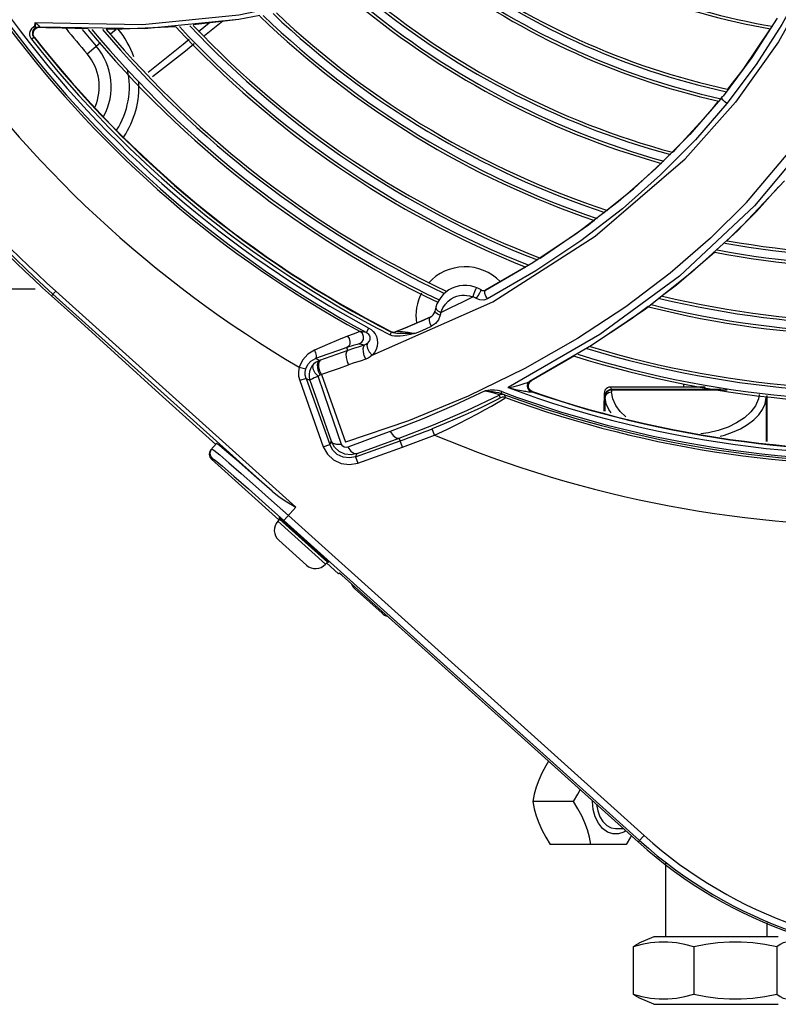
# Model space of a CAD drawing. Extents: x 40.7 to 137.4, y -250.8 to -221.5.
# Tile 304 of 320: x 122.958 to 123.095, y -233.314 to -233.136. Entities that reach past the tile are written whole.
import ezdxf

# ---------------------------------------------------------------- set-up
doc = ezdxf.new("R2010")
doc.units = 0
doc.header["$MEASUREMENT"] = 0
doc.layers.get('0').update_dxf_attribs({"linetype": 'CONTINUOUS'})

msp = doc.modelspace()

# ---------------------------------------------------------------- linework, layer by layer
at = {"color": 155}
for p, q in [((122.9972686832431, -233.1363236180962), (122.9802547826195, -233.1379718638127)), ((123.094445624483, -233.1360768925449), (123.0898869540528, -233.1431801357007)), ((122.9603197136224, -233.137600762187), (122.9602454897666, -233.1376457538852)), ((122.9606560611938, -233.1370293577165), (122.9604640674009, -233.1368966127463)), ((122.9799316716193, -233.1372295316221), (122.9604673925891, -233.1368922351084)), ((122.9608917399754, -233.1377457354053), (122.9613196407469, -233.1376772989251)), ((122.9802547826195, -233.1379718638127), (122.961315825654, -233.1376534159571)), ((122.9701094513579, -233.1379723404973), (122.9630324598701, -233.1377724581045)), ((122.974843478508, -233.1381060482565), (122.9733538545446, -233.138063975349)), ((122.9741260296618, -233.1389034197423), (122.9748643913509, -233.1382707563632)), ((122.9859373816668, -233.1376206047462), (122.974843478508, -233.1381060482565)), ((122.9748643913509, -233.1382707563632), (122.975068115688, -233.138096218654)), ((122.9919411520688, -233.1369450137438), (122.9900107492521, -233.1385225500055)), ((122.994385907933, -233.1366028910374), (122.9911082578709, -233.1392241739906)), ((122.959896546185, -233.1398633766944), (122.9597405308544, -233.1396315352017)), ((122.9603286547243, -233.1395267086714), (122.9598931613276, -233.1398680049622)), ((122.9604207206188, -233.1395338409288), (122.9601968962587, -233.1390499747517)), ((122.9603286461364, -233.1395266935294), (122.9604206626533, -233.1395337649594)), ((122.9740360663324, -233.1389805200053), (122.9741260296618, -233.1389034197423)), ((122.9699109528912, -233.1425145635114), (122.9723529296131, -233.1404227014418)), ((123.0898869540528, -233.1431801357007), (123.0846980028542, -233.150127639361)), ((123.0842749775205, -233.1506513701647), (123.0786951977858, -233.1570665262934)), ((123.0843117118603, -233.1506210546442), (123.0844768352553, -233.1504069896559)), ((123.0844768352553, -233.1504069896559), (123.0846236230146, -233.1502206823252)), ((123.0845125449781, -233.1505862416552), (123.0844768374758, -233.1504069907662)), ((123.0846236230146, -233.1502206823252), (123.0846980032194, -233.1501276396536)), ((123.0825225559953, -233.1527613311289), (123.0838969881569, -233.1510123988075)), ((123.0759272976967, -233.159951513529), (123.0825225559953, -233.1527613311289)), ((123.0889475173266, -233.169325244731), (123.1007603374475, -233.1552680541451)), ((123.1015063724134, -233.1566095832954), (123.0903680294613, -233.1699430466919)), ((123.0755921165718, -233.160265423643), (123.0759272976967, -233.159951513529)), ((123.0685617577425, -233.1668496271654), (123.0735115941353, -233.1622139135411)), ((123.0957691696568, -233.1654464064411), (123.0873325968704, -233.1744358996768)), ((123.0947244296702, -233.1665366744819), (123.0907436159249, -233.1709810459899)), ((123.0637785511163, -233.170694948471), (123.0685617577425, -233.1668496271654)), ((123.0657491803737, -233.1692261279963), (123.0583721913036, -233.1748906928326)), ((123.0907436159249, -233.1709810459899), (123.0854220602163, -233.1761999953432)), ((123.0583721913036, -233.1748906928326), (123.0503915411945, -233.1802203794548)), ((123.0873325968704, -233.1744358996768), (123.0790093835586, -233.1820119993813)), ((123.0503915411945, -233.1802203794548), (123.0418117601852, -233.185168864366)), ((123.0418117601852, -233.185168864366), (123.0490587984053, -233.1809468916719)), ((123.0509136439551, -233.1816905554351), (123.0421662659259, -233.1867519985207)), ((123.0790093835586, -233.1820119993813), (123.0706861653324, -233.1885789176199)), ((123.0401471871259, -233.1866928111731), (123.0404752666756, -233.1861845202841)), ((123.0213634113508, -233.196917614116), (123.0431380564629, -233.1872559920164)), ((123.0345796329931, -233.187678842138), (123.0350979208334, -233.1871439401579)), ((123.07118228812, -233.1881171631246), (123.0681454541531, -233.1904113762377)), ((123.0332459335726, -233.1889214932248), (123.0337688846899, -233.1891825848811)), ((123.0336433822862, -233.189663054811), (123.0333437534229, -233.1905378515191)), ((123.0706861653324, -233.1885789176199), (123.060984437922, -233.19519338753)), ((123.0297802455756, -233.1909523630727), (123.0276943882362, -233.1918324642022)), ((123.0277021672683, -233.1918291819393), (123.0284875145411, -233.1915018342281)), ((123.029745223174, -233.190967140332), (123.0305303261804, -233.1906274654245)), ((123.0318394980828, -233.1900495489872), (123.0297802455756, -233.1909523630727)), ((123.0328079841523, -233.1912229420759), (123.0320795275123, -233.1917042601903)), ((123.0333437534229, -233.1905378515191), (123.0328079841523, -233.1912229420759)), ((123.0681454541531, -233.1904113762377), (123.0606724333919, -233.1953408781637)), ((123.0203441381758, -233.1928193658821), (123.0191928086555, -233.1926579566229)), ((123.0203436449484, -233.1928188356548), (123.0207653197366, -233.1920349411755)), ((123.024986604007, -233.1933925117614), (123.0246231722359, -233.1932507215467)), ((123.0246232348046, -233.1932514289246), (123.0248753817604, -233.1927589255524)), ((123.0247474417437, -233.1926168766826), (123.0246744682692, -233.1926456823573)), ((123.0251581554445, -233.1928720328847), (123.0248758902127, -233.1927591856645)), ((123.0252796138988, -233.1927621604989), (123.0255823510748, -233.1926892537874)), ((123.0253527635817, -233.192733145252), (123.0256555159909, -233.1926601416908)), ((123.0255719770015, -233.1926933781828), (123.0255823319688, -233.1926892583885)), ((123.0276943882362, -233.1918324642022), (123.0255822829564, -233.1926892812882)), ((123.0256957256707, -233.1926668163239), (123.0255823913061, -233.1926896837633)), ((123.0256554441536, -233.1926601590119), (123.0259552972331, -233.1925404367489)), ((123.025955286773, -233.1925404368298), (123.0271085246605, -233.1920735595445)), ((123.0271085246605, -233.1920735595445), (123.0277021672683, -233.1918291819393)), ((123.0624895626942, -233.1932066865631), (123.0458856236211, -233.2027809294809)), ((123.0190393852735, -233.194884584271), (123.0190123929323, -233.1948810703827)), ((123.0190393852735, -233.194884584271), (123.0200579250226, -233.1950269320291)), ((123.060984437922, -233.19519338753), (123.0497427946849, -233.2016913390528)), ((123.0133515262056, -233.1967424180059), (123.0111379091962, -233.1975250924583)), ((123.0169814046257, -233.1960624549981), (123.0118575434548, -233.1978643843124)), ((123.0169814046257, -233.1960624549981), (123.0168073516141, -233.195544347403)), ((123.0578721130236, -233.1970543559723), (123.0500657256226, -233.2015203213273)), ((123.0103165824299, -233.1979796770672), (123.0111379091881, -233.1975250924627)), ((123.0111167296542, -233.1982622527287), (123.0107975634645, -233.1985404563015)), ((123.0114727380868, -233.1980354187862), (123.0111167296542, -233.1982622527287)), ((123.0112382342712, -233.1973502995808), (123.01113788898, -233.1975250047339)), ((123.0118575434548, -233.1978643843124), (123.0111379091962, -233.1975250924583)), ((123.011857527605, -233.197864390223), (123.0114727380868, -233.1980354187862)), ((123.0081938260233, -233.1990858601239), (123.0093702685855, -233.1994106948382)), ((123.0119768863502, -233.2004822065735), (123.0138389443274, -233.1998225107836)), ((123.012211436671, -233.2004006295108), (123.0165796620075, -233.2126370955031)), ((123.0094326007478, -233.2011019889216), (123.008283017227, -233.2015123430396)), ((123.0082830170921, -233.2015123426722), (123.0125429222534, -233.2134462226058)), ((123.0094325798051, -233.2011019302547), (123.0101319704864, -233.2014319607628)), ((123.0094325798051, -233.2011019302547), (123.0136924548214, -233.2130357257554)), ((123.0136877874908, -233.2067453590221), (123.0116041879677, -233.2007178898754)), ((123.049473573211, -233.2019678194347), (123.0494110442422, -233.2020992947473)), ((123.0494817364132, -233.2023023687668), (123.0496723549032, -233.2018563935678)), ((123.0495564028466, -233.2022912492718), (123.0497459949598, -233.2018228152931)), ((123.0496723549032, -233.2018563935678), (123.0500471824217, -233.2015301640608)), ((123.0497428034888, -233.2016913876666), (123.0500471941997, -233.2015302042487)), ((123.0497459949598, -233.2018228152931), (123.0500609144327, -233.2015458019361)), ((123.0500471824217, -233.2015301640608), (123.0501266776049, -233.2014879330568)), ((123.0776348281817, -233.202667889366), (123.0776348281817, -233.2020992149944)), ((123.0445037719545, -233.2046216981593), (123.0443161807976, -233.2041360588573)), ((123.0447425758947, -233.2034880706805), (123.0446182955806, -233.2038200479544)), ((123.0454596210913, -233.2045742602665), (123.0452718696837, -233.2040899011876)), ((123.0502044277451, -233.2035393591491), (123.0497722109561, -233.2032639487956)), ((123.0502849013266, -233.2034970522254), (123.0498566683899, -233.2032261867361)), ((123.0499542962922, -233.203535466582), (123.0502045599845, -233.2035394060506)), ((123.0502044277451, -233.2035393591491), (123.0502848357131, -233.2034970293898)), ((123.0632382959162, -233.2038280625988), (123.063432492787, -233.2042164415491)), ((123.0632382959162, -233.2038280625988), (123.0632382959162, -233.2051797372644)), ((123.0814632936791, -233.202667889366), (123.0643985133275, -233.202667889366)), ((123.0645927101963, -233.2030562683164), (123.0643985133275, -233.202667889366)), ((123.0645927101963, -233.2030562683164), (123.0842819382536, -233.2030562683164)), ((123.0645927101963, -233.2030562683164), (123.0645927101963, -233.2032189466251)), ((123.085462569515, -233.2032189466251), (123.0645951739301, -233.2032189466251)), ((123.0645951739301, -233.2032189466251), (123.0645961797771, -233.2035438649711)), ((123.0632412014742, -233.2070042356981), (123.0632382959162, -233.2051797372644)), ((123.063432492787, -233.2042164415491), (123.0634373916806, -233.2045458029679)), ((123.0634373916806, -233.2070563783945), (123.0634373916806, -233.2045458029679)), ((123.0924793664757, -233.2045457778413), (123.0924793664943, -233.2125035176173)), ((123.0926667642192, -233.2125253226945), (123.0926784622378, -233.2051797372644)), ((123.0926784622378, -233.2051797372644), (123.0926784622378, -233.2042132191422)), ((123.0158529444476, -233.213019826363), (123.0136877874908, -233.2067453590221)), ((123.0279068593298, -233.2087717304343), (123.0165796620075, -233.2126370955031)), ((123.0231336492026, -233.2112567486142), (123.0169535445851, -233.2135406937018)), ((123.0246073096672, -233.2107122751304), (123.0231336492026, -233.2112567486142)), ((123.0326329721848, -233.2113460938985), (123.0321841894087, -233.2102109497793)), ((123.082056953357, -233.2109273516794), (123.0806656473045, -233.2111289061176)), ((123.0125428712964, -233.2134460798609), (123.0136924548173, -233.2130357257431)), ((123.0139639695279, -233.2124627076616), (123.0136924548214, -233.2130357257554)), ((123.018372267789, -233.2152534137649), (123.0264065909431, -233.2123854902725)), ((123.0186438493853, -233.2146800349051), (123.0262310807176, -233.211893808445)), ((123.0268163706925, -233.2135347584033), (123.0262310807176, -233.211893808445)), ((123.018372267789, -233.2152534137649), (123.0186438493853, -233.2146800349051)), ((123.0187825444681, -233.2164030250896), (123.0268162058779, -233.2135342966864)), ((123.0183722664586, -233.2152534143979), (123.0187824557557, -233.216402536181))]:
    msp.add_line(p, q, dxfattribs=at)
at = {"color": 5}
msp.add_line((122.9605582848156, -233.1849956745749), (122.9414254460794, -233.1849956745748), dxfattribs=at)
at = {"color": 6, "linetype": 'Continuous'}
for p, q in [((122.9642367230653, -233.1853421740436), (122.9634699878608, -233.1861939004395)), ((122.9634699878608, -233.1861939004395), (122.9675043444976, -233.189825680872)), ((123.00331162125, -233.2215033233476), (122.9637467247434, -233.1858864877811)), ((122.9642367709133, -233.1853421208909), (123.0075797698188, -233.2243601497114)), ((122.9675043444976, -233.189825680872), (122.9681082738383, -233.1903726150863)), ((122.9829069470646, -233.203860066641), (122.9681082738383, -233.1903726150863)), ((122.9835108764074, -233.2044070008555), (122.9829069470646, -233.203860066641)), ((122.9835108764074, -233.2044070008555), (122.9931175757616, -233.2130550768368)), ((122.9922681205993, -233.2139986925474), (122.9932744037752, -233.2128808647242)), ((122.9922681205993, -233.2139986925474), (122.9920232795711, -233.2144117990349)), ((122.992424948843, -233.2138244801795), (122.9928102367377, -233.2140820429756)), ((122.992515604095, -233.2155484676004), (122.9923585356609, -233.2157229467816)), ((123.004520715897, -233.2266714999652), (122.9923585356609, -233.2157229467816)), ((123.0031993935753, -233.2231324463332), (123.0062344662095, -233.2258545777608)), ((123.0021141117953, -233.2238015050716), (123.0054168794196, -233.2267609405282)), ((123.0075797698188, -233.2243601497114), (123.0054178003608, -233.2267617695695)), ((123.0046608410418, -233.2265158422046), (123.0043218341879, -233.2268923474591)), ((123.00432187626, -233.2268923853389), (123.012940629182, -233.2346527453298)), ((123.0044869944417, -233.2262081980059), (123.0046733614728, -233.2263485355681)), ((123.013279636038, -233.2342762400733), (123.0046608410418, -233.2265158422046)), ((123.0046733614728, -233.2263485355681), (123.0051766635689, -233.2267783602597)), ((123.0696384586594, -233.284574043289), (123.0054168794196, -233.2267609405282)), ((123.0062344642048, -233.2258545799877), (123.0704551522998, -233.2836668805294)), ((123.0076378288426, -233.2291162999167), (123.0067197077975, -233.2282897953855)), ((123.0067909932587, -233.2282106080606), (123.0113276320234, -233.2322945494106)), ((123.0075980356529, -233.2291605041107), (123.0077091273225, -233.2290371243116)), ((123.0045025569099, -233.2303406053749), (123.0094923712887, -233.2348334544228)), ((123.0103424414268, -233.2316315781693), (123.0104537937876, -233.2315079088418)), ((123.0112563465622, -233.2323737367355), (123.0103824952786, -233.2315870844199)), ((123.013279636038, -233.2342762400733), (123.012940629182, -233.2346527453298)), ((123.0153120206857, -233.2363859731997), (123.0131403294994, -233.2344309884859)), ((123.0153120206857, -233.2363859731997), (123.0154289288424, -233.2362561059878)), ((123.0158897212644, -233.2366565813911), (123.0694058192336, -233.2848324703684)), ((123.0181755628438, -233.2390376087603), (123.0231653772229, -233.2435304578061)), ((123.0576932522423, -233.2775216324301), (123.0503556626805, -233.2775216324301)), ((123.0611462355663, -233.2775216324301), (123.0611561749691, -233.2774060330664)), ((123.0653177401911, -233.2824048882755), (123.0667091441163, -233.2824048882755)), ((123.0694058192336, -233.2848324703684), (123.0704551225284, -233.2836668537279)), ((123.0671876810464, -233.2852738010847), (123.0535204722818, -233.2852738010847)), ((123.0742897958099, -233.2885109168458), (123.0742897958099, -233.3019379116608)), ((123.0926020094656, -233.2994370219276), (123.0926020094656, -233.3019379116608)), ((123.0722123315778, -233.3019379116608), (123.0695201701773, -233.303091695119)), ((123.0946794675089, -233.3019379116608), (123.0722123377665, -233.3019379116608)), ((123.068467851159, -233.3037691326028), (123.068467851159, -233.3123148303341)), ((123.0794325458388, -233.3037691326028), (123.0794325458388, -233.3123148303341)), ((123.0944105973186, -233.3037691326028), (123.0944105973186, -233.3123148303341)), ((123.0722123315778, -233.3141460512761), (123.0695201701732, -233.3129922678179)), ((123.0722123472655, -233.3141460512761), (123.0946794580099, -233.3141460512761))]:
    msp.add_line(p, q, dxfattribs=at)
at = {"color": 155}
for points in [[(123.0803312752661, -233.0877449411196), (123.0688645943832, -233.1006908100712), (123.0565275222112, -233.1112007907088), (123.0439429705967, -233.1193964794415), (123.0290483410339, -233.1266628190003), (123.0123976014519, -233.1322994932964), (122.9972996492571, -233.1355028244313), (122.9799316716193, -233.1372295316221)], [(123.110562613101, -233.0920565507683), (123.1094803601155, -233.0995788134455), (123.1078226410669, -233.1071929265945), (123.1055872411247, -233.1147942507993), (123.1027660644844, -233.1223434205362), (123.0993465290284, -233.1298153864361), (123.0953149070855, -233.1371835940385), (123.0906602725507, -233.144413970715), (123.0853675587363, -233.151476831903)], [(123.1010613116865, -233.1289512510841), (123.0946901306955, -233.1403410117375), (123.086936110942, -233.1512281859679), (123.0778760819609, -233.1614527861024)], [(123.0010863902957, -233.1355949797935), (122.9973013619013, -233.1363193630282), (122.9890499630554, -233.1372824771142)], [(122.9597405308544, -233.1396315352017), (122.9596306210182, -233.1393612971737), (122.9595725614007, -233.1390636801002), (122.9595751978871, -233.1387496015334), (122.9596447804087, -233.1384334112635), (122.9597830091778, -233.1381328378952), (122.959985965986, -233.1378659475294), (122.9602454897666, -233.1376457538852)], [(122.9603286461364, -233.1395266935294), (122.9602024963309, -233.1393270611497), (122.9601167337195, -233.1390976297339), (122.9600800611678, -233.1388422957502), (122.9601034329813, -233.1385692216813), (122.9601964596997, -233.1382956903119), (122.9603608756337, -233.1380461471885), (122.9605904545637, -233.1378431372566)], [(122.9601968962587, -233.1390499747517), (122.9602123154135, -233.1385205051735), (122.9604608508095, -233.1380539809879), (122.9608917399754, -233.1377457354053)], [(122.9605903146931, -233.1378429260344), (122.9604877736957, -233.1378524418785), (122.960363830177, -233.1377838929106), (122.9602421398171, -233.1376503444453)], [(122.9604673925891, -233.1368922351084), (122.9604612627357, -233.136985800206), (122.9604574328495, -233.137090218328), (122.9604469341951, -233.1372031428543), (122.9604276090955, -233.1373250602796), (122.9603993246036, -233.1374401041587), (122.96036295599, -233.1375384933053), (122.9603197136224, -233.137600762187)], [(122.9604640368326, -233.1368968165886), (122.9605042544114, -233.1371163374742), (122.9605351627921, -233.1373191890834), (122.9605538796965, -233.1375082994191), (122.9606041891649, -233.1376723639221), (122.9606258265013, -233.1377847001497), (122.9605903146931, -233.1378429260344)], [(122.961315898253, -233.1376538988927), (122.9610621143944, -233.1376629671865), (122.9608163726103, -233.137727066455), (122.9605904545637, -233.1378431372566)], [(122.961315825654, -233.1376534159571), (122.9613461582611, -233.1376520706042), (122.9613628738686, -233.1376374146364), (122.961352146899, -233.1376019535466), (122.9613035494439, -233.1375409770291), (122.9612217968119, -233.1374619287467), (122.9611149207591, -233.1373716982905), (122.9609834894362, -233.1372687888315), (122.9608293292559, -233.1371535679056), (122.9606560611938, -233.1370293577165)], [(122.9613612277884, -233.1376572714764), (122.9619056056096, -233.1376966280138), (122.962462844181, -233.1377350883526), (122.9630324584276, -233.1377724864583)], [(123.0855957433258, -233.1488507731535), (123.0883612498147, -233.1453317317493), (123.0932859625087, -233.1379702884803)], [(122.988350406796, -233.1398793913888), (122.9872469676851, -233.1407811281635), (122.9809027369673, -233.1458469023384)], [(122.9892458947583, -233.1407133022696), (122.9876418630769, -233.1419958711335), (122.9816855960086, -233.1466490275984)], [(123.0842749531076, -233.1506514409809), (123.0842847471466, -233.1506409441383), (123.0842969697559, -233.1506308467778), (123.084311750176, -233.1506210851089)], [(123.0853689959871, -233.151474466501), (123.0850011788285, -233.1511658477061), (123.084702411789, -233.1508571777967), (123.0845125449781, -233.1505862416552)], [(123.0853675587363, -233.151476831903), (123.0797042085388, -233.158033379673), (123.0734305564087, -233.1643747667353), (123.0665407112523, -233.170460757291), (123.0590356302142, -233.1762467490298), (123.0509136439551, -233.1816905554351)], [(123.0786951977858, -233.1570665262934), (123.0725222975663, -233.1632708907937), (123.0657491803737, -233.1692261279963)], [(123.0431380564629, -233.1872559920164), (123.0616023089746, -233.1754481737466), (123.0778760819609, -233.1614527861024)], [(123.0889475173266, -233.169325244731), (123.0824395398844, -233.1757964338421), (123.0751889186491, -233.1820928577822), (123.0671814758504, -233.1881560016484), (123.0584156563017, -233.1939263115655), (123.0489079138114, -233.1993416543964), (123.0387120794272, -233.2043177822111), (123.0279068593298, -233.2087717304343)], [(123.0903680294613, -233.1699430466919), (123.0768227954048, -233.1826321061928), (123.0624895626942, -233.1932066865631)], [(123.0517042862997, -233.1793842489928), (123.0604189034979, -233.1733958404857), (123.0614689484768, -233.1725516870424)], [(123.0831927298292, -233.1783111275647), (123.0762901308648, -233.1842583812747), (123.073716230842, -233.1862028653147)], [(123.0337679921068, -233.1891791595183), (123.0356963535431, -233.1882730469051), (123.0376110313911, -233.1873385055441), (123.0395117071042, -233.1863758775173)], [(123.0350979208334, -233.1871439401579), (123.0356328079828, -233.186747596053), (123.0361600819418, -233.1864654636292), (123.0366633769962, -233.1862762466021), (123.0371293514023, -233.1861615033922), (123.0375680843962, -233.1861023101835), (123.0380042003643, -233.1860885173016), (123.0384607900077, -233.1861218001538), (123.0389577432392, -233.1862151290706), (123.0395131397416, -233.1863812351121)], [(123.0401457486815, -233.1866868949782), (123.0399478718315, -233.186569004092), (123.0397346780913, -233.1864662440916), (123.0395117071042, -233.1863758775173)], [(123.0401567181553, -233.1847059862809), (123.0401219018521, -233.1848047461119), (123.0400077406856, -233.1850782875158), (123.0398461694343, -233.1854794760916), (123.0396577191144, -233.1859372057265), (123.0395133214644, -233.1863807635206)], [(123.0404752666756, -233.1861845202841), (123.0407748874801, -233.1856785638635), (123.0409727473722, -233.1852992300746), (123.0410183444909, -233.1851425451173)], [(123.0421679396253, -233.1867585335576), (123.0418882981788, -233.1862586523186), (123.0417180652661, -233.185754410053), (123.0416943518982, -233.1853750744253), (123.0418117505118, -233.1851689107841)], [(123.0337689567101, -233.1891824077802), (123.0341238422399, -233.1883621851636), (123.0345796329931, -233.187678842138)], [(123.0421662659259, -233.1867519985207), (123.0415029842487, -233.1869706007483), (123.0407933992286, -233.1869478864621), (123.0401457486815, -233.1866868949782)], [(123.0336443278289, -233.1896664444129), (123.0331441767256, -233.1894926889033), (123.0327909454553, -233.1892326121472), (123.0326889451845, -233.1889422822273)], [(123.0328373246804, -233.1882776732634), (123.0329042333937, -233.1886005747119), (123.0332459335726, -233.1889214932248)], [(123.0337679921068, -233.1891791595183), (123.0337146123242, -233.189337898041), (123.0336703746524, -233.1895004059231), (123.0336433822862, -233.189663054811)], [(123.0284875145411, -233.1915018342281), (123.0289350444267, -233.1913131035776), (123.029745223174, -233.190967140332)], [(123.0290529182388, -233.1930242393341), (123.0300647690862, -233.1925910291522), (123.0310736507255, -233.1921510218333), (123.0320795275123, -233.1917042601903)], [(123.0305303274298, -233.1906274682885), (123.030967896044, -233.1904358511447), (123.0314043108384, -233.190243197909), (123.0318395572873, -233.190049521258)], [(123.0320805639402, -233.1917070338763), (123.0318286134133, -233.191191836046), (123.0316901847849, -233.1906738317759), (123.0316936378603, -233.1902632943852), (123.0318396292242, -233.1900495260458)], [(123.0191924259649, -233.1926574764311), (123.0188458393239, -233.1927695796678), (123.0180885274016, -233.1930507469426), (123.0169053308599, -233.1935021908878)], [(123.0190123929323, -233.1948810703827), (123.0195114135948, -233.1945492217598), (123.0197729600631, -233.1940897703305), (123.0198136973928, -233.1935470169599), (123.0196058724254, -233.1930275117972), (123.0191928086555, -233.1926579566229)], [(123.0203441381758, -233.1928193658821), (123.020506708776, -233.1929246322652), (123.0206567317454, -233.1930628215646), (123.0207830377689, -233.1932302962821), (123.020876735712, -233.1934191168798), (123.0209339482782, -233.1936227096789), (123.0209526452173, -233.1938388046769), (123.0209293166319, -233.1940630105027), (123.0208585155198, -233.194293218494), (123.0207304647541, -233.194526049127), (123.0205301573, -233.1947526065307)], [(123.0207658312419, -233.1920342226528), (123.0211788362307, -233.1923019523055), (123.0215556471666, -233.1926474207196), (123.0218770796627, -233.1930662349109), (123.0221244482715, -233.1935475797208), (123.0222838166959, -233.1940815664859), (123.022341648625, -233.1946631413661), (123.0222810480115, -233.1952726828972), (123.0220927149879, -233.1958761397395), (123.0217813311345, -233.1964360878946), (123.0213634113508, -233.196917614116)], [(123.0246744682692, -233.1926456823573), (123.0249687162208, -233.1927472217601), (123.0252796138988, -233.1927621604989)], [(123.0246744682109, -233.1926456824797), (123.0246953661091, -233.1926598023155), (123.0247618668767, -233.1926972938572), (123.024875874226, -233.1927591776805)], [(123.0247474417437, -233.1926168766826), (123.0250417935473, -233.1927183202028), (123.0253527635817, -233.192733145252)], [(123.0269775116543, -233.1933993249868), (123.026410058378, -233.1934690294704), (123.0258877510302, -233.1934971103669), (123.0254111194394, -233.1934740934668), (123.024986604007, -233.1933925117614)], [(123.0262340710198, -233.1930151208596), (123.025840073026, -233.192992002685), (123.0254816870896, -233.1929472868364), (123.0251581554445, -233.1928720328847)], [(123.0290537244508, -233.1930256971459), (123.0284418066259, -233.1929227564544), (123.0278421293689, -233.1928347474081), (123.027293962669, -233.1927649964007), (123.0268252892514, -233.1927144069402), (123.0264439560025, -233.1926818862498), (123.0261322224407, -233.1926636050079), (123.0258818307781, -233.1926585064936), (123.0256957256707, -233.1926668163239)], [(123.0271551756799, -233.1930239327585), (123.0266694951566, -233.1930239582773), (123.0262340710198, -233.1930151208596)], [(123.0290529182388, -233.1930242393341), (123.0282837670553, -233.1931666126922), (123.0275974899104, -233.1932960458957), (123.0269775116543, -233.1933993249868)], [(123.0290536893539, -233.1930259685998), (123.0283279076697, -233.193016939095), (123.0277023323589, -233.1930197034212), (123.0271551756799, -233.1930239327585)], [(123.0169053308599, -233.1935021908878), (123.0152785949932, -233.1941726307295), (123.0132794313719, -233.1950069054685), (123.0109493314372, -233.1959879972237)], [(123.0190117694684, -233.1948810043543), (123.0186741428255, -233.1949672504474), (123.0179441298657, -233.1951886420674), (123.0168073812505, -233.195544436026)], [(123.0169092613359, -233.1935007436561), (123.0171950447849, -233.1939176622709), (123.0173373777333, -233.1944193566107), (123.0173117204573, -233.194914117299), (123.0171226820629, -233.1953142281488), (123.0168109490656, -233.1955430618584)], [(123.0200574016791, -233.1950271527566), (123.0190258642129, -233.1953816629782), (123.0180010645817, -233.1957264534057), (123.0169813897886, -233.1960624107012)], [(123.0202151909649, -233.1976153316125), (123.0199389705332, -233.1969801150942), (123.0197708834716, -233.1963138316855), (123.0197341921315, -233.1957121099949), (123.019834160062, -233.1952611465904), (123.0200574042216, -233.1950271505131)], [(123.0205301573, -233.1947526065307), (123.0203829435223, -233.1948671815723), (123.0202254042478, -233.1949582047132), (123.0200579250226, -233.1950269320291)], [(123.0205316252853, -233.19475119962), (123.0203852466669, -233.1951549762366), (123.0204959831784, -233.1957175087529), (123.0208421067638, -233.1963403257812), (123.0213656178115, -233.1969157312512)], [(123.0109493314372, -233.1959879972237), (123.0097234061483, -233.1967497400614), (123.008784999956, -233.1978217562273), (123.0081938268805, -233.1990858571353)], [(123.0109493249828, -233.1959880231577), (123.0111339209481, -233.1965000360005), (123.0112365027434, -233.1969848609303), (123.0112382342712, -233.1973502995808)], [(123.0168073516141, -233.195544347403), (123.0152621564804, -233.196074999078), (123.0133515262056, -233.1967424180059)], [(123.0169814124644, -233.1960624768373), (123.016750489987, -233.196294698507), (123.0166389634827, -233.1967490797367), (123.0166639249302, -233.1973573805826), (123.0168217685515, -233.1980314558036), (123.0170905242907, -233.1986734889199)], [(123.0213656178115, -233.1969157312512), (123.0210176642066, -233.1972007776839), (123.0206352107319, -233.1974338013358), (123.0202151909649, -233.1976153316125)], [(123.0093702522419, -233.1994107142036), (123.009732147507, -233.198616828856), (123.0103165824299, -233.1979796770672)], [(123.0107975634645, -233.1985404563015), (123.0104836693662, -233.1989188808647), (123.010233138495, -233.1993598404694), (123.0100624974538, -233.1998493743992), (123.0099839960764, -233.2003705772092), (123.0100057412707, -233.2009047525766), (123.0101319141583, -233.2014317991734)], [(123.0116020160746, -233.2007175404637), (123.0110876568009, -233.2001685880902), (123.0107465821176, -233.1995629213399), (123.0106345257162, -233.198979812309), (123.010797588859, -233.1985404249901)], [(123.0119768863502, -233.2004822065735), (123.0116969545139, -233.1998638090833), (123.0115308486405, -233.1992250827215), (123.0114923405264, -233.1986155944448), (123.0116024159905, -233.1981285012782), (123.0118575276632, -233.1978643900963)], [(123.0117631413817, -233.1991432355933), (123.0117243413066, -233.1985339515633), (123.0118339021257, -233.1980471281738), (123.012088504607, -233.197783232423)], [(123.0138389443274, -233.1998225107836), (123.015470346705, -233.1992488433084), (123.0170905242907, -233.1986734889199)], [(123.0202151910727, -233.1976153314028), (123.0191767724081, -233.1979749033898), (123.0181351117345, -233.1983266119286), (123.0170905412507, -233.1986734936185)], [(123.0081938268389, -233.1990858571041), (123.0080571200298, -233.1998950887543), (123.0080872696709, -233.2007153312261), (123.0082830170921, -233.2015123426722)], [(123.0094326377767, -233.2011020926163), (123.0092960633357, -233.2005463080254), (123.0092750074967, -233.1999746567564), (123.0093702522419, -233.1994107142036)], [(123.0116041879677, -233.2007178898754), (123.0117162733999, -233.2006217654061), (123.0118425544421, -233.2005424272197), (123.0119790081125, -233.2004826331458)], [(123.0122090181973, -233.2004002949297), (123.0119293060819, -233.199781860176), (123.0117631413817, -233.1991432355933)], [(123.0116020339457, -233.2007175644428), (123.011234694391, -233.2008668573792), (123.0108785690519, -233.2010189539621), (123.0105683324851, -233.2011609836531), (123.0103309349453, -233.2012814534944), (123.0101817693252, -233.2013735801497), (123.0101319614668, -233.2014319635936)], [(123.0101319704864, -233.2014319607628), (123.0114211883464, -233.2051387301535), (123.0126986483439, -233.2088160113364), (123.0139639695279, -233.2124627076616)], [(123.0458848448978, -233.2027814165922), (123.0464515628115, -233.2026636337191), (123.0469718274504, -233.2025455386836), (123.0474493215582, -233.2024285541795), (123.0478868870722, -233.202313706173), (123.0482852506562, -233.2022024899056), (123.0486470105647, -233.2020944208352), (123.0489751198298, -233.2019896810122), (123.0492709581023, -233.2018873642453), (123.0495308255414, -233.2017876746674), (123.0497428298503, -233.2016913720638)], [(123.0493889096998, -233.2021590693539), (123.0493815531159, -233.2021936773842), (123.0493799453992, -233.2022273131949), (123.0493756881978, -233.2022644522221), (123.0493698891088, -233.2023119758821), (123.0493665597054, -233.2023659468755), (123.0493652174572, -233.2024246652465), (123.0493673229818, -233.2024893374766), (123.049373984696, -233.2025627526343), (123.0493862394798, -233.2026431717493), (123.049405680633, -233.2027316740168), (123.0494342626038, -233.2028289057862), (123.0494741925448, -233.2029346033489), (123.0495282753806, -233.2030482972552)], [(123.0494110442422, -233.2020992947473), (123.0493978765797, -233.2021316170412), (123.0493889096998, -233.2021590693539)], [(123.0497428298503, -233.2016913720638), (123.049688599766, -233.201723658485), (123.0496382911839, -233.2017609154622), (123.0495933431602, -233.2018013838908), (123.0495550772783, -233.2018408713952), (123.0495256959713, -233.201877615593), (123.049504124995, -233.2019106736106), (123.0494880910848, -233.2019394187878), (123.049473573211, -233.2019678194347)], [(123.0497722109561, -233.2032639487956), (123.0495073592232, -233.2028071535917), (123.0494817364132, -233.2023023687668)], [(123.0498566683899, -233.2032261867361), (123.0495960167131, -233.20279338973), (123.0495564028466, -233.2022912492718)], [(123.0417872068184, -233.2033495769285), (123.0361365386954, -233.2060032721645), (123.0304081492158, -233.2084593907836), (123.0246073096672, -233.2107122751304)], [(123.0262300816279, -233.2118910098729), (123.032431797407, -233.2094920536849), (123.0384620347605, -233.2069025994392), (123.0443145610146, -233.2041356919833)], [(123.0417870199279, -233.203349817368), (123.0424779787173, -233.2034130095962), (123.0431091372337, -233.2034865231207), (123.0436767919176, -233.2035740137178), (123.0441801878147, -233.2036826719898), (123.0446182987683, -233.2038200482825)], [(123.0417870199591, -233.2033498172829), (123.0423636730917, -233.2034822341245), (123.0428759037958, -233.2036063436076), (123.0433129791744, -233.2037195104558), (123.0436649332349, -233.2038186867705), (123.0439369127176, -233.2039044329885), (123.0441388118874, -233.2039792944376), (123.0442708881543, -233.2040434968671), (123.0443303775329, -233.204096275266), (123.0443150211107, -233.2041366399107)], [(123.0447431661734, -233.2034876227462), (123.0441388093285, -233.2033191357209), (123.0434346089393, -233.2032399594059), (123.0426464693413, -233.2032565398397), (123.0417872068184, -233.2033495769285)], [(123.0452718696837, -233.2040899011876), (123.04495258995, -233.2040185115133), (123.0446258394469, -233.2040344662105), (123.0443161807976, -233.2041360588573)], [(123.0452718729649, -233.2040898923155), (123.0451931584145, -233.2040507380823), (123.0449691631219, -233.2039585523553), (123.0446182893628, -233.2038200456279)], [(123.0458848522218, -233.2027814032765), (123.0463703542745, -233.2028980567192), (123.0468190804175, -233.2030008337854), (123.0472335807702, -233.2030914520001), (123.0476165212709, -233.2031713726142), (123.047970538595, -233.2032418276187), (123.0482978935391, -233.2033037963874), (123.0485999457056, -233.2033579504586), (123.048877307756, -233.2034047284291), (123.0491315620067, -233.2034446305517), (123.0493670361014, -233.203478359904), (123.0495857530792, -233.2035058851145), (123.0497851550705, -233.2035259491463), (123.0499542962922, -233.203535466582)], [(123.0495282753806, -233.2030482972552), (123.0495996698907, -233.2031688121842), (123.049691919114, -233.2032936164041), (123.0498089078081, -233.2034182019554), (123.0499543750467, -233.2035354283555)], [(123.0643985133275, -233.202667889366), (123.0640974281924, -233.2027076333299), (123.0638178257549, -233.2028236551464), (123.0635781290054, -233.2030076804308), (123.0633940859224, -233.2032473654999), (123.0632780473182, -233.2035269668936), (123.0632382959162, -233.2038280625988)], [(123.063432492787, -233.2042164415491), (123.0634720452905, -233.2039162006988), (123.0635879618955, -233.2036364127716), (123.0637723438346, -233.203396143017), (123.064012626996, -233.2032117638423), (123.0642924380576, -233.2030958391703), (123.0645927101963, -233.2030562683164)], [(123.0645927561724, -233.2032189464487), (123.0643843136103, -233.2032359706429), (123.0641658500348, -233.2032905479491), (123.063949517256, -233.2033887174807), (123.0637503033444, -233.2035337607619), (123.0635856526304, -233.2037249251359), (123.0634739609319, -233.2039563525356), (123.063432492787, -233.2042164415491)], [(123.0634373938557, -233.2045458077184), (123.0634783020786, -233.2042886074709), (123.0635945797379, -233.2040488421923), (123.063778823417, -233.2038422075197), (123.064018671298, -233.2036830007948), (123.0642978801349, -233.2035821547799), (123.0645975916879, -233.2035465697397)], [(123.0671378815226, -233.2080398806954), (123.0661265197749, -233.2070792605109), (123.0653356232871, -233.2060001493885), (123.0648099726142, -233.2048169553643), (123.0645961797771, -233.2035438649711)], [(123.0912408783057, -233.2040151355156), (123.0911034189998, -233.204827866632), (123.090554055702, -233.2060457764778), (123.0897026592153, -233.2071762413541), (123.0885713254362, -233.2082081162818), (123.0871560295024, -233.209138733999), (123.0856030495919, -233.209887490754), (123.0838472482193, -233.2104995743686), (123.082056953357, -233.2109273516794)], [(123.043010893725, -233.2054208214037), (123.0421605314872, -233.2058411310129), (123.0410822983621, -233.2063597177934), (123.0397529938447, -233.2069810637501), (123.0381693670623, -233.2076984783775), (123.0363499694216, -233.2084945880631), (123.0343368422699, -233.2093424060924), (123.032184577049, -233.2102119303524)], [(123.0326329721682, -233.2113460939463), (123.0348182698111, -233.2103105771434), (123.0368704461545, -233.2093012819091), (123.0387361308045, -233.2083513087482), (123.0403725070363, -233.2074910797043), (123.0417627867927, -233.2067386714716), (123.0429088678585, -233.2061015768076), (123.0438244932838, -233.2055791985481)], [(123.0445043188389, -233.2046202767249), (123.0443883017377, -233.2046974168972), (123.0441111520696, -233.2048526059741), (123.043657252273, -233.2050920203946), (123.043010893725, -233.2054208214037)], [(123.0438244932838, -233.2055791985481), (123.044525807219, -233.2051685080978), (123.0450237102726, -233.2048665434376), (123.0453312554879, -233.2046704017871), (123.0454596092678, -233.2045742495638)], [(123.0454596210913, -233.2045742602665), (123.0451442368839, -233.2045034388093), (123.0448180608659, -233.20451859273), (123.0445037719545, -233.2046216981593)], [(123.064504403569, -233.2073399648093), (123.0640845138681, -233.2067434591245), (123.0636252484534, -233.2056801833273), (123.0634373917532, -233.2045458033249)], [(123.0841726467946, -233.2115369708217), (123.0849672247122, -233.2113334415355), (123.086439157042, -233.2108267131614), (123.08783696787, -233.2102036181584), (123.0891309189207, -233.2094589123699), (123.0902738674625, -233.2085974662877), (123.0911453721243, -233.20771908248), (123.0918321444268, -233.2067436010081), (123.0922915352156, -233.2056800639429), (123.092479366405, -233.2045457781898)], [(123.024605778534, -233.2107118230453), (123.0251499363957, -233.211427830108), (123.0257164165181, -233.2118438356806), (123.0262313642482, -233.2118937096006)], [(123.0183721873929, -233.2152534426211), (123.0172460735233, -233.2154652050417), (123.0161098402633, -233.2153186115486), (123.0150746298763, -233.2148280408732), (123.0142416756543, -233.2140414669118), (123.0136924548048, -233.2130357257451)], [(123.0186439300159, -233.2146800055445), (123.0175687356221, -233.214892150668), (123.0164457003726, -233.2147673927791), (123.015406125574, -233.2142995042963), (123.0145552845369, -233.2135256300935), (123.0139639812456, -233.212462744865)], [(123.0158504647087, -233.2130191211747), (123.0149793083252, -233.2130288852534), (123.0143202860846, -233.2128375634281), (123.013963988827, -233.2124627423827)], [(123.0169535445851, -233.2135406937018), (123.0166423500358, -233.213594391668), (123.0163180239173, -233.21352477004), (123.0160390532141, -233.2133286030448), (123.0158529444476, -233.213019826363)], [(123.0268162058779, -233.2135342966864), (123.0287631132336, -233.2128262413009), (123.0307021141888, -233.212096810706), (123.0326329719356, -233.211346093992)], [(123.0125429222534, -233.2134462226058), (123.0132783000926, -233.2147906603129), (123.0143880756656, -233.215836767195), (123.0157641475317, -233.2164888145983), (123.0172764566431, -233.2166852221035), (123.0187825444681, -233.2164030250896)], [(123.0169512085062, -233.2135399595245), (123.0175117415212, -233.214241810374), (123.01810154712, -233.2146428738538), (123.0186438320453, -233.2146800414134)]]:
    msp.add_lwpolyline(points, dxfattribs=at)
at = {"color": 6, "linetype": 'Continuous'}
for points in [[(123.00331162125, -233.2215033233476), (123.0000729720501, -233.2186320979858), (122.9972951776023, -233.2161999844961), (122.9951522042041, -233.2143590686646), (122.9937810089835, -233.2132270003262), (122.9932743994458, -233.2128808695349)], [(122.9920232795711, -233.2144117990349), (122.9919562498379, -233.2148795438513), (122.9920718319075, -233.2153377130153), (122.9923585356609, -233.2157229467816)], [(122.9925156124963, -233.2155484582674), (122.9922341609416, -233.2151743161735), (122.9921144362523, -233.2147250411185), (122.9921765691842, -233.2142480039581), (122.9924249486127, -233.2138244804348)], [(122.9928102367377, -233.2140820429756), (122.9938581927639, -233.2149406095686), (122.9955166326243, -233.2163574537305), (122.9977027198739, -233.2182618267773), (123.0003071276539, -233.2205585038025), (123.0031993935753, -233.2231324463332)], [(122.992515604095, -233.2155484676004), (122.9930024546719, -233.2158825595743), (122.9943207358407, -233.2169725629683), (122.9963767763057, -233.2187405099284), (122.9990327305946, -233.2210677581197), (123.0021141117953, -233.2238015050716)], [(123.0033117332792, -233.221503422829), (123.0045532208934, -233.222468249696), (123.0059854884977, -233.2234014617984), (123.0075797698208, -233.2243601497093)], [(123.0051262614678, -233.2268343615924), (123.0046460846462, -233.226378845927), (123.0044869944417, -233.2262081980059)], [(123.0067196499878, -233.2282897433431), (123.0058544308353, -233.2275054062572), (123.0051262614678, -233.2268343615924)], [(123.0051766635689, -233.2267783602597), (123.0059202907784, -233.2274322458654), (123.006790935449, -233.2282105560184)], [(123.0128706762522, -233.2338059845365), (123.0121270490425, -233.2331520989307), (123.0112564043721, -233.2323737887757)], [(123.0113276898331, -233.232294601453), (123.0121929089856, -233.2330789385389), (123.0129210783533, -233.2337499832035)], [(123.0135603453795, -233.2343761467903), (123.0133739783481, -233.234235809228), (123.0128706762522, -233.2338059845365)], [(123.0129210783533, -233.2337499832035), (123.0134012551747, -233.2342054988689), (123.0135603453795, -233.2343761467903)], [(123.0158897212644, -233.2366565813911), (123.0156611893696, -233.236452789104), (123.0154937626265, -233.2363072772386), (123.0154289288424, -233.2362561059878)], [(123.0532173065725, -233.2702593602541), (123.0526948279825, -233.2711036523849), (123.0520033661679, -233.2723809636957), (123.0514293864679, -233.2736452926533), (123.0509708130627, -233.2749102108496), (123.050619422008, -233.2761872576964), (123.0503556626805, -233.2775216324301)], [(123.0576932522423, -233.2775216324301), (123.0585190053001, -233.2761872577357), (123.0589394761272, -233.2754105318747)], [(123.0503556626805, -233.2775216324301), (123.0506193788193, -233.2788558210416), (123.0509708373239, -233.2801331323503), (123.051429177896, -233.28139746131), (123.0520034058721, -233.2826623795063), (123.0526947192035, -233.283939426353), (123.0535204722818, -233.2852738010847)], [(123.0608580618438, -233.2852738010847), (123.0605943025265, -233.2839394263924), (123.0602429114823, -233.2826623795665), (123.0597843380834, -233.2813974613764), (123.0592103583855, -233.2801331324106), (123.0585188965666, -233.2788558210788), (123.0576932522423, -233.2775216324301)], [(123.0671344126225, -233.2827877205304), (123.0668045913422, -233.2830335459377), (123.0658305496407, -233.2833762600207), (123.0648291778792, -233.2833804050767), (123.0638554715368, -233.2830466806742), (123.0629645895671, -233.2823927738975), (123.0622100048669, -233.2814569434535), (123.0616309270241, -233.2802816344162), (123.0612687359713, -233.2789407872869), (123.0611462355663, -233.2775216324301)], [(123.0618882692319, -233.2780650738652), (123.0618882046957, -233.2780895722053), (123.0620828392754, -233.2792295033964), (123.0624645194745, -233.2802719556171), (123.0630110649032, -233.2811554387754), (123.0636995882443, -233.2818354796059), (123.0644848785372, -233.2822607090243), (123.0653177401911, -233.2824048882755)], [(123.0681446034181, -233.2836971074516), (123.0680133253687, -233.2839396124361), (123.0671876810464, -233.2852738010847)], [(123.0794325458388, -233.3037691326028), (123.0778289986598, -233.3033404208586), (123.0762732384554, -233.303048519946), (123.0747255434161, -233.3028979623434), (123.0731752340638, -233.3028979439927), (123.0716270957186, -233.3030485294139), (123.0700715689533, -233.3033403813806), (123.068467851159, -233.3037691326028)], [(123.068467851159, -233.3037691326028), (123.0690547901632, -233.3033404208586), (123.0695403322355, -233.303082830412)], [(123.0944105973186, -233.3037691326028), (123.0922201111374, -233.3033404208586), (123.0900949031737, -233.303048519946), (123.0879807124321, -233.3028979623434), (123.0858629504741, -233.3028979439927), (123.0837481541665, -233.3030485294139), (123.0816232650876, -233.3033403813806), (123.0794325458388, -233.3037691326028)], [(123.0973514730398, -233.303082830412), (123.0972675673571, -233.303048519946), (123.0967010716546, -233.3028979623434), (123.0961336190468, -233.3028979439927), (123.0955669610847, -233.3030485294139), (123.0949975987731, -233.3033403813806), (123.0944105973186, -233.3037691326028)], [(123.068467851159, -233.3123148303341), (123.0700715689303, -233.3127435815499), (123.0716270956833, -233.3130354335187), (123.0731752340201, -233.3131860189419), (123.0747255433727, -233.3131860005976), (123.07627323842, -233.313035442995), (123.0778289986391, -233.3127435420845), (123.0794325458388, -233.3123148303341)], [(123.0695403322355, -233.3130011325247), (123.0690547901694, -233.3127435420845), (123.068467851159, -233.3123148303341)], [(123.0794325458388, -233.3123148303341), (123.0816232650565, -233.3127435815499), (123.0837481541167, -233.3130354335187), (123.0858629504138, -233.3131860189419), (123.0879807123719, -233.3131860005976), (123.090094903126, -233.313035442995), (123.0922201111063, -233.3127435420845), (123.0944105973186, -233.3123148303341)], [(123.0944105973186, -233.3123148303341), (123.0949975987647, -233.3127435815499), (123.0955669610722, -233.3130354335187), (123.0961336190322, -233.3131860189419), (123.096701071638, -233.3131860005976), (123.0972675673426, -233.313035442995), (123.0973514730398, -233.3130011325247)]]:
    msp.add_lwpolyline(points, dxfattribs=at)
at = {"color": 155}
for centre, radius, start, end in [((123.1136438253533, -233.0193735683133), 0.1203360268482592, 235.9804743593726, 260.2647837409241), ((123.1136438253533, -233.0193735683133), 0.1198354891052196, 236.0938046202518, 260.3608381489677), ((123.1136438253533, -233.0193735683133), 0.1330202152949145, 233.0389436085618, 257.7070137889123), ((123.1136438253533, -233.0193735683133), 0.1325197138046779, 233.1573980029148, 257.81209408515), ((123.1136438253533, -233.0193735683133), 0.1349857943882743, 232.5720335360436, 257.2913790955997), ((123.1136438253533, -233.0193735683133), 0.1344852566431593, 232.6912000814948, 257.4021518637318), ((123.1136438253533, -233.0193735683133), 0.1464491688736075, 229.7963564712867, 254.7792643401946), ((123.1136438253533, -233.0193735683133), 0.1459486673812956, 229.9193214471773, 254.8918643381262), ((123.1136438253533, -233.0193735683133), 0.148414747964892, 229.3120170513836, 254.3347120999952), ((123.1136438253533, -233.0193735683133), 0.147914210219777, 229.4355797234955, 254.448278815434), ((123.1136438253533, -233.0193735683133), 0.1960531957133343, 216.5622027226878, 241.7232068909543), ((123.1136438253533, -233.0193735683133), 0.1618437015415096, 225.9436763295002, 251.2035006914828), ((123.1136438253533, -233.0193735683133), 0.16134316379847, 226.0709753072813, 251.3229363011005), ((123.1136438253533, -233.0193735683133), 0.1598781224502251, 226.4428113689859, 251.6713573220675), ((123.1136438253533, -233.0193735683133), 0.1593776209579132, 226.5695976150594, 251.790004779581), ((123.1136438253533, -233.0193735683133), 0.2083655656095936, 214.4462073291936, 239.5968159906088), ((123.1136438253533, -233.0193735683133), 0.1973534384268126, 216.9312869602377, 241.4066409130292), ((123.1136438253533, -233.0193735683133), 0.1969471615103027, 216.8260974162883, 241.7231747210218), ((123.1136438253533, -233.0193735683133), 0.1892692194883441, 218.7837313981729, 220.587768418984), ((123.1136438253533, -233.0193735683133), 0.1871111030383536, 219.3823772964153, 220.5878344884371), ((123.1136438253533, -233.0193735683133), 0.1862599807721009, 219.5896382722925, 244.410170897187), ((123.1136438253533, -233.0193735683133), 0.1857594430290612, 219.7225194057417, 244.4194120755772), ((123.1136438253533, -233.0193735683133), 0.1842944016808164, 220.1108522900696, 244.5325657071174), ((123.1136438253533, -233.0193735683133), 0.1837939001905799, 220.2433301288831, 244.6048140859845), ((122.9629895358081, -233.1484447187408), 0.01627276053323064, 19.39025118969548, 39.64165392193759), ((123.1136438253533, -233.0193735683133), 0.1740518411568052, 222.800544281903, 248.2325720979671), ((123.1136438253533, -233.0193735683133), 0.1735513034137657, 222.9307999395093, 248.3564492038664), ((123.1136438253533, -233.0193735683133), 0.1720862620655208, 223.3113783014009, 248.7180455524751), ((123.1136438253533, -233.0193735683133), 0.1715857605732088, 223.4411825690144, 248.8412553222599), ((123.1136438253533, -233.0193735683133), 0.195337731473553, 218.0853525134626, 242.888715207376), ((123.1136438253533, -233.0193735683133), 0.194787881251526, 218.085808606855, 242.8889885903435), ((123.1136438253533, -233.0193735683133), 0.1947198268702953, 218.1041477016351, 242.8362684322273), ((122.9629895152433, -233.1484446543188), 0.01127220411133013, 331.403373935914, 40.58778583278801), ((122.9629895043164, -233.1484446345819), 0.009114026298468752, 336.6368273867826, 40.59003504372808), ((122.9629894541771, -233.1484444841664), 0.01454651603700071, 327.2967174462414, 12.40059160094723), ((122.9629895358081, -233.1484447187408), 0.01627276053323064, 326.1901165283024, 3.458305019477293), ((123.1136438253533, -233.0193735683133), 0.1598781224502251, 259.682206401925, 284.8410937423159), ((123.1136438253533, -233.0193735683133), 0.1593776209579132, 259.8147598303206, 284.965102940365), ((123.1136438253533, -233.0193735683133), 0.16134316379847, 259.2937733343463, 284.4772513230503), ((123.1136438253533, -233.0193735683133), 0.1618437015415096, 259.1608980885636, 284.3526378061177), ((123.0381141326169, -233.1898057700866), 0.008850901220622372, 44.16336660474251, 138.0060445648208), ((123.0381141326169, -233.1898057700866), 0.005493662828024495, 58.08534472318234, 170.9563046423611), ((123.0381141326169, -233.1898057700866), 0.008850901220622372, 152.3409903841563, 188.5754172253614), ((123.0414378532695, -233.1844689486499), 0.0007935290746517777, 238.0885544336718, 298.1118932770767), ((123.1136438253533, -233.0193735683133), 0.1715857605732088, 256.558709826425, 281.8980705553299), ((123.1136438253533, -233.0193735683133), 0.1735513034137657, 256.0300991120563, 281.3964415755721), ((123.1136438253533, -233.0193735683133), 0.1720862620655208, 256.4242077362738, 281.7705226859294), ((123.0312419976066, -233.1887119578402), 0.001464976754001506, 294.0728270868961, 350.9563052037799), ((123.1136438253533, -233.0193735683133), 0.1740518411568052, 255.8952943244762, 281.2683695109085), ((123.1136438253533, -233.0193735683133), 0.1857594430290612, 252.7207677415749, 278.2365964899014), ((123.1136438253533, -233.0193735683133), 0.1842944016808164, 253.1202071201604, 278.6196116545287), ((123.1136438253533, -233.0193735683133), 0.1837939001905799, 253.2565396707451, 278.7502442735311), ((123.1136438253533, -233.0193735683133), 0.1862599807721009, 252.5841510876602, 278.1055036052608), ((123.1136438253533, -233.0193735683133), 0.1969391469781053, 249.4826075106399, 274.7450997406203), ((123.1136438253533, -233.0193735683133), 0.1965835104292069, 249.4827368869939, 276.0488069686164), ((123.1136438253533, -233.0193735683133), 0.1955230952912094, 249.7237022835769, 276.2116053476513), ((123.1136438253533, -233.0193735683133), 0.1947860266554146, 250.9928016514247, 275.7333335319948), ((123.1136438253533, -233.0193735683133), 0.1947198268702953, 251.0110808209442, 275.7281499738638), ((123.1136438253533, -233.0193735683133), 0.1973534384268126, 249.7881115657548, 273.9473457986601), ((122.9646964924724, -233.0394989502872), 0.1835679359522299, 289.6434681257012, 291.5704089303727), ((123.1136438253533, -233.0193735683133), 0.2083655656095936, 247.1206484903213, 271.4797776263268)]:
    msp.add_arc(centre, radius, start, end, dxfattribs=at)
at = {"color": 6, "linetype": 'Continuous'}
for centre, radius, start, end in [((123.1136438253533, -233.0193735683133), 0.2240439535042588, 209.5863305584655, 228.006044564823), ((123.1136438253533, -233.0193735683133), 0.2233114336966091, 209.5863195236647, 228.006044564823), ((123.1136438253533, -233.0193735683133), 0.2244575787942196, 210.2329712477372, 228.006044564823), ((123.0061363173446, -233.2285261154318), 0.002441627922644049, 138.0000000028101, 227.9999999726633), ((123.011126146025, -233.2330189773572), 0.002441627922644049, 228.0000000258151, 318.0000000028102), ((123.0198093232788, -233.2372231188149), 0.002441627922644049, 202.8344548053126, 227.9999999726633), ((123.024799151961, -233.2417159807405), 0.002441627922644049, 228.0000000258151, 253.2170724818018), ((123.1243772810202, -233.2237675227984), 0.08216318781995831, 228.006044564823, 318.0060445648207), ((123.1243772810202, -233.2237675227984), 0.08181547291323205, 228.006044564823, 318.0060445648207), ((123.1243772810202, -233.2237675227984), 0.08059484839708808, 228.006073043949, 318.0060160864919)]:
    msp.add_arc(centre, radius, start, end, dxfattribs=at)

doc.saveas('drawing.dxf')
